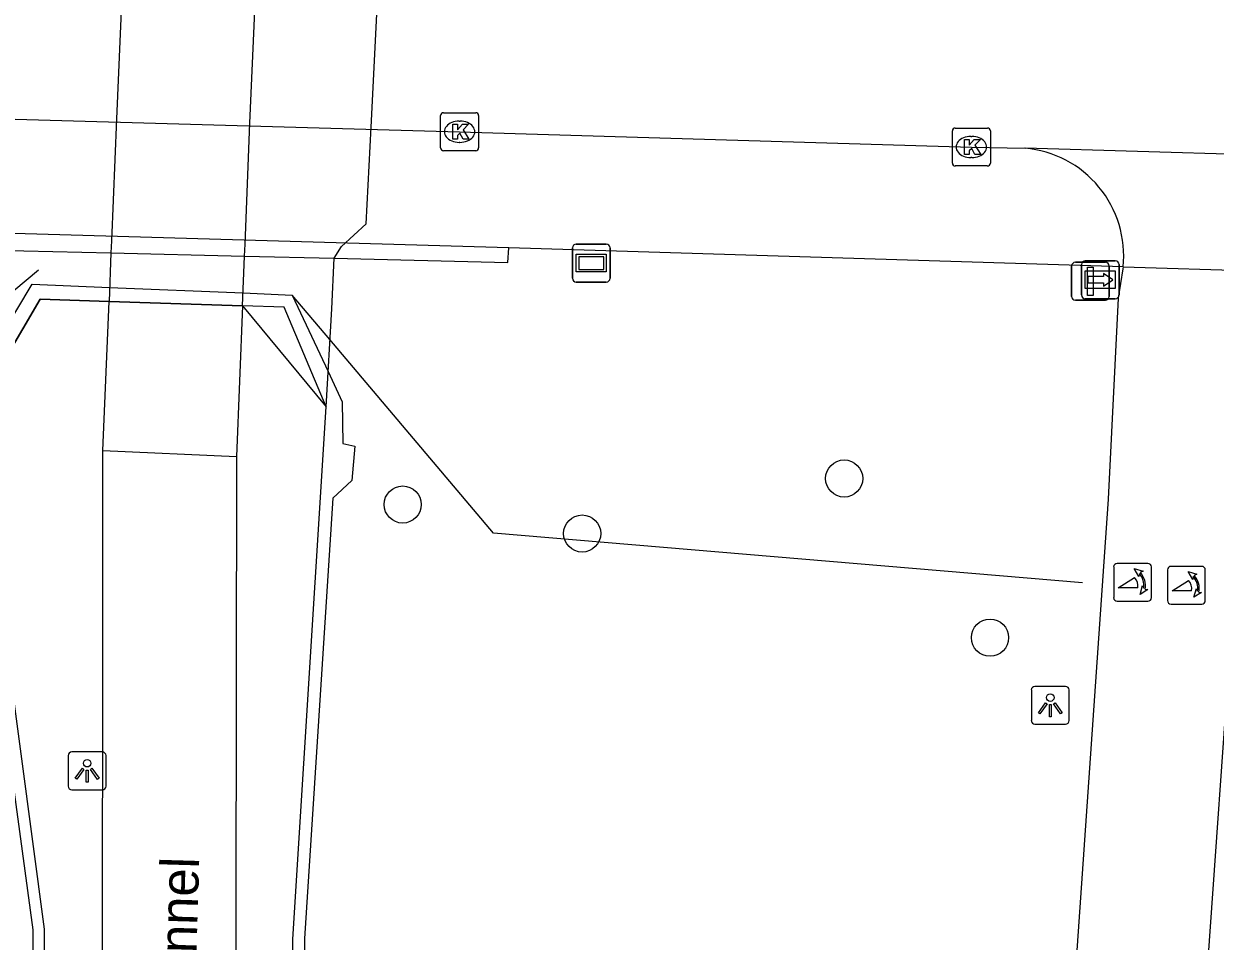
# Model space of a CAD drawing. Extents: x 161477 to 163040, y 383680 to 384868.
# Drawn here: x 162185.65 to 162217.04, y 384792.41 to 384816.58 of the extents above; entities that cross this region are included whole.
import ezdxf

# ---------------------------------------------------------------- set-up
doc = ezdxf.new("R2010")
doc.units = 0
for name, color, linetype in [('IMGEO_Boom', 7, 'Continuous'), ('IMGEO_Fietspad_gesloten', 7, 'Continuous'), ('IMGEO_Hek', 7, 'Continuous'), ('IMGEO_Kolk', 7, 'Continuous'), ('IMGEO_Lichtpunt', 7, 'Continuous'), ('IMGEO_Lijnafwatering', 7, 'Continuous'), ('IMGEO_Muur', 7, 'Continuous'), ('IMGEO_Openbare_ruimte_label', 7, 'Continuous'), ('IMGEO_Poller', 7, 'Continuous'), ('IMGEO_Rijbaan_lokaal_open', 7, 'Continuous'), ('IMGEO_Tunneldeel', 7, 'Continuous'), ('IMGEO_Verkeersbordpaal', 7, 'Continuous'), ('IMGEO_Verklikker', 7, 'Continuous'), ('IMGEO_Voetpad_open', 7, 'Continuous'), ('IMGEO_Wegwijzer', 7, 'Continuous')]:
    doc.layers.add(name, color=color, linetype=linetype)

msp = doc.modelspace()

# ---------------------------------------------------------------- linework, layer by layer
at = {"layer": 'IMGEO_Boom'}
for centre in [(162207.263, 384804.6), (162195.633, 384803.914), (162200.36, 384803.15), (162211.106, 384800.406)]:
    msp.add_circle(centre, 0.489, dxfattribs=at)
at = {"layer": 'IMGEO_Fietspad_gesloten'}
for points in [[(162189.08, 384837.113), (162188.99, 384834.857), (162188.911, 384832.887), (162188.787, 384830.042), (162188.652, 384826.944), (162188.503, 384823.542), (162188.366, 384820.401), (162188.089, 384814.077), (162187.959, 384810.861), (162187.947, 384810.548), (162187.895, 384809.264)], [(162191.414, 384809.149), (162191.466, 384810.463), (162191.478, 384810.777), (162191.604, 384813.962), (162191.882, 384820.287), (162192.02, 384823.42), (162192.17, 384826.836), (162192.306, 384829.925), (162192.429, 384832.719), (162192.501, 384834.498), (162192.592, 384836.753)], [(162214.614, 384810.178), (162214.608, 384810.128), (162214.484, 384809.349), (162214.218, 384804.052), (162211.016, 384757.878), (162210.612, 384753.882), (162210.181, 384751.592)], [(162218.082, 384810.076), (162218.095, 384809.829), (162218.148, 384809.26), (162218.196, 384809.099), (162218.059, 384809.053), (162214.382, 384757.154), (162213.865, 384752.121)], [(162214.614, 384810.178), (162218.082, 384810.076)], [(162187.699, 384739.941), (162187.704, 384750.389), (162187.736, 384805.341), (162187.895, 384809.264)], [(162191.414, 384809.149), (162191.256, 384805.178), (162191.174, 384750.658)]]:
    msp.add_lwpolyline(points, dxfattribs=at)
msp.add_arc((162211.781, 384810.467), 2.847, 354.1682, 85.0524, dxfattribs=at)
at = {"layer": 'IMGEO_Hek'}
for points in [[(162186.036, 384810.092), (162184.782, 384809.049)], [(162193.712, 384808.262), (162192.719, 384809.435)], [(162213.539, 384801.85), (162198.023, 384803.16), (162193.712, 384808.262)]]:
    msp.add_lwpolyline(points, dxfattribs=at)
at = {"layer": 'IMGEO_Kolk'}
for p, q in [((162196.63, 384813.313), (162196.63, 384814.165)), ((162196.705, 384814.239), (162197.557, 384814.239)), ((162197.631, 384814.165), (162197.631, 384813.313)), ((162197.118, 384814.019), (162197.143, 384814.019)), ((162210.114, 384812.91), (162210.114, 384813.762)), ((162210.189, 384813.836), (162211.041, 384813.836)), ((162210.602, 384813.616), (162210.627, 384813.616)), ((162211.115, 384813.762), (162211.115, 384812.91)), ((162197.557, 384813.239), (162196.705, 384813.239)), ((162197.141, 384813.459), (162197.116, 384813.459)), ((162210.625, 384813.056), (162210.6, 384813.056)), ((162211.041, 384812.836), (162210.189, 384812.836))]:
    msp.add_line(p, q, dxfattribs=at)
for points in [[(162196.63, 384813.313), (162196.63, 384814.165)], [(162196.705, 384814.239), (162197.557, 384814.239)], [(162197.631, 384814.165), (162197.631, 384813.313)], [(162196.951, 384813.939), (162197.074, 384813.939), (162197.074, 384813.788), (162197.204, 384813.939), (162197.368, 384813.939), (162197.222, 384813.788), (162197.375, 384813.539), (162197.223, 384813.539), (162197.138, 384813.703), (162197.074, 384813.636), (162197.074, 384813.539), (162196.951, 384813.539), (162196.951, 384813.939)], [(162210.114, 384812.91), (162210.114, 384813.762)], [(162210.189, 384813.836), (162211.041, 384813.836)], [(162210.435, 384813.536), (162210.558, 384813.536), (162210.558, 384813.385), (162210.688, 384813.536), (162210.852, 384813.536), (162210.706, 384813.385), (162210.859, 384813.136), (162210.707, 384813.136), (162210.622, 384813.3), (162210.558, 384813.233), (162210.558, 384813.136), (162210.435, 384813.136), (162210.435, 384813.536)], [(162211.115, 384813.762), (162211.115, 384812.91)], [(162197.557, 384813.239), (162196.705, 384813.239)], [(162211.041, 384812.836), (162210.189, 384812.836)]]:
    msp.add_lwpolyline(points, dxfattribs=at)
for centre, start, end in [((162196.707, 384814.163), 91.552, 178.448), ((162196.707, 384814.163), 91.552, 178.448), ((162197.555, 384814.163), 1.552, 88.448), ((162197.555, 384814.163), 1.552, 88.448), ((162210.191, 384813.76), 91.552, 178.448), ((162210.191, 384813.76), 91.552, 178.448), ((162211.039, 384813.76), 1.552, 88.448), ((162211.039, 384813.76), 1.552, 88.448), ((162196.707, 384813.315), 181.552, 268.448), ((162196.707, 384813.315), 181.552, 268.448), ((162197.555, 384813.315), 271.552, 358.448), ((162197.555, 384813.315), 271.552, 358.448), ((162210.191, 384812.912), 181.552, 268.448), ((162210.191, 384812.912), 181.552, 268.448), ((162211.039, 384812.912), 271.552, 358.448), ((162211.039, 384812.912), 271.552, 358.448)]:
    msp.add_arc(centre, 0.0765, start, end, dxfattribs=at)
for centre, major_axis, ratio, start_param, end_param in [((162197.117, 384813.739), (-0.387, 0.002), 0.722429, 4.712389, 7.853982), ((162197.142, 384813.739), (-0.39, 0.002), 0.717154, 1.570796, 4.712389), ((162210.601, 384813.336), (-0.387, 0.002), 0.722429, 4.712389, 7.853982), ((162210.626, 384813.336), (-0.39, 0.002), 0.717154, 1.570796, 4.712389)]:
    msp.add_ellipse(centre, major_axis=major_axis, ratio=ratio, start_param=start_param, end_param=end_param, dxfattribs=at)
at = {"layer": 'IMGEO_Lichtpunt'}
for p, q in [((162213.096, 384799.122), (162212.288, 384799.122)), ((162213.096, 384799.122), (162212.288, 384799.122)), ((162212.194, 384799.027), (162212.194, 384798.22)), ((162212.194, 384799.027), (162212.194, 384798.22)), ((162213.19, 384798.22), (162213.19, 384799.027)), ((162213.19, 384798.22), (162213.19, 384799.027)), ((162212.288, 384798.126), (162213.096, 384798.126)), ((162212.288, 384798.126), (162213.096, 384798.126)), ((162186.82, 384797.299), (162186.82, 384796.492)), ((162186.82, 384797.299), (162186.82, 384796.492)), ((162187.722, 384797.394), (162186.914, 384797.394)), ((162187.722, 384797.394), (162186.914, 384797.394)), ((162187.816, 384796.492), (162187.816, 384797.299)), ((162187.816, 384796.492), (162187.816, 384797.299)), ((162186.914, 384796.398), (162187.722, 384796.398)), ((162186.914, 384796.398), (162187.722, 384796.398))]:
    msp.add_line(p, q, dxfattribs=at)
for points in [[(162212.568, 384798.691), (162212.607, 384798.663), (162212.419, 384798.401), (162212.381, 384798.428), (162212.568, 384798.691)], [(162212.67, 384798.643), (162212.717, 384798.643), (162212.717, 384798.321), (162212.67, 384798.321), (162212.67, 384798.643)], [(162212.78, 384798.663), (162212.818, 384798.69), (162213.005, 384798.428), (162212.966, 384798.4), (162212.78, 384798.663)], [(162187.194, 384796.963), (162187.233, 384796.935), (162187.045, 384796.673), (162187.007, 384796.7), (162187.194, 384796.963)], [(162187.296, 384796.915), (162187.343, 384796.915), (162187.343, 384796.593), (162187.296, 384796.593), (162187.296, 384796.915)], [(162187.406, 384796.935), (162187.444, 384796.962), (162187.631, 384796.7), (162187.592, 384796.672), (162187.406, 384796.935)]]:
    msp.add_lwpolyline(points, dxfattribs=at)
for centre in [(162212.693, 384798.825), (162187.319, 384797.097)]:
    msp.add_circle(centre, 0.0994, dxfattribs=at)
for centre, start, end in [((162212.288, 384799.027), 90, 180), ((162212.288, 384799.027), 90, 180), ((162213.096, 384799.027), 0, 90), ((162213.096, 384799.027), 0, 90), ((162212.288, 384798.22), 180, 270), ((162212.288, 384798.22), 180, 270), ((162213.096, 384798.22), 270, 0), ((162213.096, 384798.22), 270, 360), ((162186.914, 384797.299), 90, 180), ((162186.914, 384797.299), 90, 180), ((162187.722, 384797.299), 0, 90), ((162187.722, 384797.299), 0, 90), ((162186.914, 384796.492), 180, 270), ((162186.914, 384796.492), 180, 270), ((162187.722, 384796.492), 270, 0), ((162187.722, 384796.492), 270, 360)]:
    msp.add_arc(centre, 0.0946, start, end, dxfattribs=at)
at = {"layer": 'IMGEO_Lijnafwatering'}
msp.add_lwpolyline([(162187.736, 384805.341), (162191.256, 384805.178)], dxfattribs=at)
at = {"layer": 'IMGEO_Muur'}
for points in [[(162180.521, 384811.197), (162180.491, 384810.727), (162184.881, 384810.621), (162187.947, 384810.548), (162191.466, 384810.463), (162193.83, 384810.406), (162198.401, 384810.296), (162198.425, 384810.675)], [(162198.425, 384810.675), (162180.521, 384811.197)], [(162184.701, 384807.777), (162185.867, 384809.721), (162187.91, 384809.636), (162191.427, 384809.489), (162192.719, 384809.435), (162193.665, 384807.418), (162194.038, 384806.624), (162194.051, 384805.527), (162194.367, 384805.455), (162194.289, 384804.546), (162193.795, 384804.082), (162193.045, 384792.473), (162193.035, 384773.655), (162192.927, 384773.649), (162192.87, 384750.765), (162192.667, 384750.768)], [(162187.895, 384809.264), (162186.085, 384809.323), (162184.645, 384806.878), (162184.619, 384804.404), (162186.182, 384792.722), (162186.096, 384750.549)], [(162191.414, 384809.149), (162187.895, 384809.264)], [(162192.667, 384750.768), (162192.739, 384792.457), (162193.614, 384806.49), (162192.511, 384809.113), (162191.414, 384809.149)], [(162186.096, 384750.549), (162185.965, 384750.554), (162185.893, 384792.708), (162184.288, 384804.492), (162183.762, 384804.926), (162183.718, 384805.87), (162184.234, 384805.869), (162184.285, 384807.082), (162184.701, 384807.777)]]:
    msp.add_lwpolyline(points, dxfattribs=at)
at = {"layer": 'IMGEO_Poller'}
for p, q in [((162214.363, 384802.268), (162214.363, 384801.461)), ((162214.363, 384802.268), (162214.363, 384801.461)), ((162215.265, 384802.363), (162214.457, 384802.363)), ((162215.265, 384802.363), (162214.457, 384802.363)), ((162215.359, 384801.461), (162215.359, 384802.268)), ((162215.359, 384801.461), (162215.359, 384802.268)), ((162216.683, 384802.285), (162215.875, 384802.285)), ((162216.683, 384802.285), (162215.875, 384802.285)), ((162215.781, 384802.19), (162215.781, 384801.383)), ((162215.781, 384802.19), (162215.781, 384801.383)), ((162216.777, 384801.383), (162216.777, 384802.19)), ((162216.777, 384801.383), (162216.777, 384802.19)), ((162214.457, 384801.366), (162215.265, 384801.366)), ((162214.457, 384801.366), (162215.265, 384801.366)), ((162215.875, 384801.288), (162216.683, 384801.288)), ((162215.875, 384801.288), (162216.683, 384801.288))]:
    msp.add_line(p, q, dxfattribs=at)
for points in [[(162214.998, 384801.719), (162214.485, 384801.719), (162214.915, 384801.994)], [(162215.042, 384802.092), (162215.03, 384802.019), (162214.905, 384802.224)], [(162214.905, 384802.224), (162215.136, 384802.158), (162215.065, 384802.126)], [(162216.416, 384801.641), (162215.903, 384801.641), (162216.333, 384801.916)], [(162216.46, 384802.014), (162216.448, 384801.941), (162216.323, 384802.146)], [(162216.323, 384802.146), (162216.554, 384802.08), (162216.483, 384802.048)], [(162215.058, 384801.547), (162215.124, 384801.778), (162215.154, 384801.71)], [(162215.19, 384801.683), (162215.262, 384801.672), (162215.058, 384801.547)], [(162216.476, 384801.469), (162216.542, 384801.7), (162216.572, 384801.632)], [(162216.608, 384801.605), (162216.68, 384801.594), (162216.476, 384801.469)]]:
    msp.add_lwpolyline(points, dxfattribs=at)
for centre, radius, start, end in [((162214.457, 384802.268), 0.0946, 90, 180), ((162214.457, 384802.268), 0.0946, 90, 180), ((162215.265, 384802.268), 0.0946, 0, 90), ((162215.265, 384802.268), 0.0946, 0, 90), ((162215.875, 384802.19), 0.0946, 90, 180), ((162215.875, 384802.19), 0.0946, 90, 180), ((162216.683, 384802.19), 0.0946, 0, 90), ((162216.683, 384802.19), 0.0946, 0, 90), ((162214.67, 384801.769), 0.332, 351.3247, 42.4854), ((162214.684, 384801.779), 0.476, 351.7527, 41.1691), ((162214.684, 384801.779), 0.516, 349.3569, 42.2912), ((162216.088, 384801.691), 0.332, 351.3247, 42.4854), ((162216.102, 384801.701), 0.476, 351.7527, 41.1691), ((162216.102, 384801.701), 0.516, 349.3569, 42.2912), ((162214.457, 384801.461), 0.0946, 180, 270), ((162214.457, 384801.461), 0.0946, 180, 270), ((162215.265, 384801.461), 0.0946, 270, 0), ((162215.265, 384801.461), 0.0946, 270, 0), ((162215.875, 384801.383), 0.0946, 180, 270), ((162215.875, 384801.383), 0.0946, 180, 270), ((162216.683, 384801.383), 0.0946, 270, 0), ((162216.683, 384801.383), 0.0946, 270, 0)]:
    msp.add_arc(centre, radius, start, end, dxfattribs=at)
at = {"layer": 'IMGEO_Rijbaan_lokaal_open'}
for points in [[(162112.701, 384816.129), (162115.951, 384816.037), (162127.443, 384815.725), (162148.581, 384815.129), (162150.822, 384815.079), (162171.14, 384814.483), (162182.635, 384814.145), (162197.131, 384813.739), (162210.615, 384813.336), (162212.027, 384813.304)], [(162220.914, 384813.043), (162212.027, 384813.304)]]:
    msp.add_lwpolyline(points, dxfattribs=at)
at = {"layer": 'IMGEO_Tunneldeel'}
msp.add_lwpolyline([(162184.645, 384806.878), (162186.085, 384809.323), (162187.895, 384809.264), (162191.414, 384809.149), (162193.614, 384806.49), (162193.761, 384809.072), (162193.83, 384810.406), (162194.016, 384810.716), (162194.672, 384811.315), (162194.803, 384813.857), (162195.118, 384820.182), (162195.274, 384823.312), (162195.597, 384829.814), (162195.813, 384834.16), (162195.926, 384836.411), (162185.716, 384837.457), (162185.605, 384835.202)], dxfattribs=at)
at = {"layer": 'IMGEO_Verkeersbordpaal'}
for p, q in [((162213.255, 384809.399), (162213.255, 384810.199)), ((162213.255, 384810.199), (162213.255, 384809.399)), ((162213.355, 384810.299), (162214.145, 384810.299)), ((162214.145, 384810.299), (162213.355, 384810.299)), ((162214.245, 384810.199), (162214.245, 384809.399)), ((162214.245, 384809.399), (162214.245, 384810.199)), ((162214.145, 384809.299), (162213.355, 384809.299)), ((162213.355, 384809.299), (162214.145, 384809.299))]:
    msp.add_line(p, q, dxfattribs=at)
msp.add_lwpolyline([(162213.675, 384810.174), (162213.825, 384810.174), (162213.825, 384809.424), (162213.675, 384809.424), (162213.675, 384810.174)], dxfattribs=at)
for centre, start, end in [((162213.355, 384810.199), 90, 180), ((162213.355, 384810.199), 90, 180), ((162214.145, 384810.199), 0, 90), ((162214.145, 384810.199), 360, 90), ((162213.355, 384809.399), 180, 270), ((162213.355, 384809.399), 180, 270), ((162214.145, 384809.399), 270, 0), ((162214.145, 384809.399), 270, 0)]:
    msp.add_arc(centre, 0.1, start, end, dxfattribs=at)
at = {"layer": 'IMGEO_Verklikker'}
for p, q in [((162200.205, 384810.777), (162200.995, 384810.777)), ((162200.995, 384810.777), (162200.205, 384810.777)), ((162200.105, 384809.877), (162200.105, 384810.677)), ((162200.105, 384810.677), (162200.105, 384809.877)), ((162201.095, 384810.677), (162201.095, 384809.877)), ((162201.095, 384809.877), (162201.095, 384810.677)), ((162200.995, 384809.777), (162200.205, 384809.777)), ((162200.205, 384809.777), (162200.995, 384809.777))]:
    msp.add_line(p, q, dxfattribs=at)
for points in [[(162200.206, 384810.509), (162200.994, 384810.509), (162200.994, 384810.045), (162200.206, 384810.045), (162200.206, 384810.509)], [(162200.271, 384810.444), (162200.271, 384810.11), (162200.929, 384810.11), (162200.929, 384810.444), (162200.271, 384810.444)]]:
    msp.add_lwpolyline(points, dxfattribs=at)
for centre, start, end in [((162200.205, 384810.677), 90, 180), ((162200.205, 384810.677), 90, 180), ((162200.995, 384810.677), 0, 90), ((162200.995, 384810.677), 360, 90), ((162200.205, 384809.877), 180, 270), ((162200.205, 384809.877), 180, 270), ((162200.995, 384809.877), 270, 0), ((162200.995, 384809.877), 270, 0)]:
    msp.add_arc(centre, 0.1, start, end, dxfattribs=at)
at = {"layer": 'IMGEO_Voetpad_open'}
msp.add_lwpolyline([(162214.614, 384810.178), (162198.425, 384810.675)], dxfattribs=at)
at = {"layer": 'IMGEO_Wegwijzer'}
for p, q in [((162213.514, 384809.438), (162213.514, 384810.238)), ((162213.514, 384810.238), (162213.514, 384809.438)), ((162213.614, 384810.338), (162214.404, 384810.338)), ((162214.404, 384810.338), (162213.614, 384810.338)), ((162214.504, 384810.238), (162214.504, 384809.438)), ((162214.504, 384809.438), (162214.504, 384810.238)), ((162214.404, 384809.338), (162213.614, 384809.338)), ((162213.614, 384809.338), (162214.404, 384809.338))]:
    msp.add_line(p, q, dxfattribs=at)
for points in [[(162213.615, 384810.07), (162214.403, 384810.07), (162214.403, 384809.606), (162213.615, 384809.606), (162213.615, 384810.07)], [(162213.68, 384809.922), (162213.68, 384809.838), (162213.68, 384809.754), (162214.091, 384809.754), (162214.091, 384809.671), (162214.338, 384809.838), (162214.091, 384810.005), (162214.091, 384809.922), (162213.68, 384809.922)]]:
    msp.add_lwpolyline(points, dxfattribs=at)
for centre, start, end in [((162213.614, 384810.238), 90, 180), ((162213.614, 384810.238), 90, 180), ((162214.404, 384810.238), 0, 90), ((162214.404, 384810.238), 360, 90), ((162213.614, 384809.438), 180, 270), ((162213.614, 384809.438), 180, 270), ((162214.404, 384809.438), 270, 0), ((162214.404, 384809.438), 270, 0)]:
    msp.add_arc(centre, 0.1, start, end, dxfattribs=at)

# ---------------------------------------------------------------- texts
at = {"layer": 'IMGEO_Openbare_ruimte_label'}
msp.add_text('Dutmalatunnel', height=1, rotation=88.3389, dxfattribs=at).set_placement((162190.023, 384785.991))

doc.saveas('drawing.dxf')
